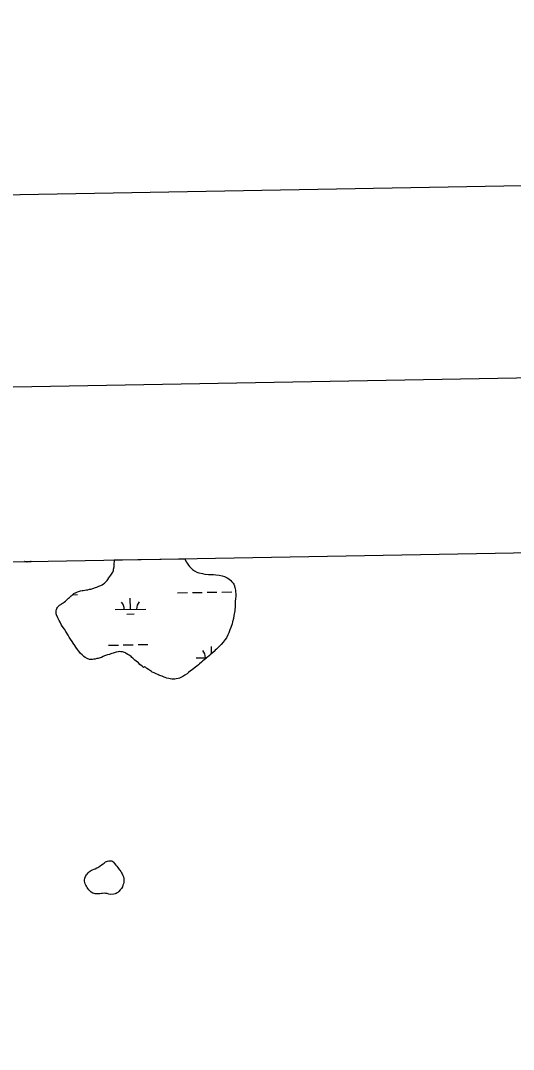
# Model space of a CAD drawing. Extents: x 3914892 to 3953151, y 242587 to 268572.
# Drawn here: x 3920446 to 3922051, y 264643 to 267989 of the extents above; entities that cross this region are included whole.
import ezdxf

# ---------------------------------------------------------------- set-up
doc = ezdxf.new("R2010")
doc.units = 0
for name, color, linetype in [('G-ANNO-NPLT', 7, 'Continuous'), ('V-ANNO-SYMB', 7, 'Continuous'), ('V-GRID-FRAM', 7, 'Continuous'), ('V-WETL-SWMP', 7, 'Continuous')]:
    doc.layers.add(name, color=color, linetype=linetype)

msp = doc.modelspace()

# ---------------------------------------------------------------- linework, layer by layer
at = {"layer": 'G-ANNO-NPLT'}
msp.add_lwpolyline([(3915907.3, 243169.8), (3952568.1, 243825.7), (3952135.8, 267988.5), (3915475, 267332.6)], close=True, dxfattribs=at)
at = {"layer": 'V-ANNO-SYMB'}
msp.add_lwpolyline([(3918645.8, 243844), (3951723.7, 244435.8), (3951313.8, 267348.7), (3918235.9, 266756.9), (3918645.8, 243844)], dxfattribs=at)
at = {"layer": 'V-GRID-FRAM'}
msp.add_lwpolyline([(3918836.6, 266200.2), (3950733.3, 266770.9), (3951066.5, 248591.3), (3919153.9, 248020.4), (3918836.6, 266200.2)], dxfattribs=at)
at = {"layer": 'V-WETL-SWMP'}
for p, q in [((3920459.4, 266229.3), (3920480.7, 266229.7)), ((3920460, 266229.2), (3920459.4, 266229.3)), ((3920464.2, 266228), (3920460, 266229.2)), ((3920467.7, 266227.9), (3920464.2, 266228)), ((3920471.6, 266228.5), (3920467.7, 266227.9)), ((3920475.1, 266228.7), (3920471.6, 266228.5)), ((3920479, 266229.3), (3920475.1, 266228.7)), ((3920480.7, 266229.7), (3920479, 266229.3)), ((3920750.4, 266212.7), (3920751.4, 266222.5)), ((3920751.4, 266234.5), (3920981.2, 266238.6)), ((3920751.6, 266229.5), (3920751.4, 266234.5)), ((3920751.4, 266222.5), (3920751.6, 266229.5)), ((3920981.2, 266238.6), (3920981.8, 266236.3)), ((3920981.8, 266236.3), (3920985.1, 266228.8)), ((3920985.1, 266228.8), (3920988.2, 266223.8)), ((3920988.2, 266223.8), (3920992.5, 266217.4)), ((3920992.5, 266217.4), (3920995.9, 266213.7)), ((3920737.1, 266180.4), (3920740.1, 266184.9)), ((3920740.1, 266184.9), (3920744.5, 266191.4)), ((3920744.5, 266191.4), (3920746.4, 266195.2)), ((3920746.4, 266195.2), (3920748.3, 266200.5)), ((3920748.3, 266200.5), (3920748.7, 266204.3)), ((3920748.7, 266204.3), (3920750.4, 266212.7)), ((3920995.9, 266213.7), (3921002.1, 266207.6)), ((3921002.1, 266207.6), (3921006.2, 266203.6)), ((3921006.2, 266203.6), (3921012.4, 266198.8)), ((3921012.4, 266198.8), (3921020, 266195.1)), ((3921020, 266195.1), (3921026.6, 266192.8)), ((3921026.6, 266192.8), (3921038.1, 266190)), ((3921038.1, 266190), (3921046.2, 266188.3)), ((3921046.2, 266188.3), (3921058.5, 266187.2)), ((3921058.5, 266187.2), (3921062.3, 266187.1)), ((3921062.3, 266187.1), (3921074.3, 266186.8)), ((3921074.3, 266186.8), (3921081.6, 266186.5)), ((3921081.6, 266186.5), (3921092.5, 266185.1)), ((3921092.5, 266185.1), (3921103, 266182.7)), ((3921103, 266182.7), (3921109.6, 266180.8)), ((3920694.2, 266146.5), (3920701.3, 266148.8)), ((3920701.3, 266148.8), (3920707.7, 266151.4)), ((3920707.7, 266151.4), (3920711.3, 266153.7)), ((3920711.3, 266153.7), (3920716.3, 266156.7)), ((3920716.3, 266156.7), (3920718.9, 266159.1)), ((3920718.9, 266159.1), (3920722.5, 266162.5)), ((3920722.5, 266162.5), (3920728.3, 266167.6)), ((3920728.3, 266167.6), (3920730.5, 266170.7)), ((3920730.5, 266170.7), (3920733.8, 266175.9)), ((3920733.8, 266175.9), (3920737.1, 266180.4)), ((3921109.6, 266180.8), (3921119.3, 266176.2)), ((3921119.3, 266176.2), (3921124.1, 266172.9)), ((3921124.1, 266172.9), (3921130.7, 266167.5)), ((3921130.7, 266167.5), (3921134.1, 266163.8)), ((3921134.1, 266163.8), (3921138.1, 266158.8)), ((3921138.1, 266158.8), (3921140.2, 266155.6)), ((3921140.2, 266155.6), (3921142.1, 266150.9)), ((3921142.1, 266150.9), (3921143.1, 266147.7)), ((3921143.1, 266147.7), (3921144.1, 266144.9)), ((3920605.6, 266112.6), (3920611.1, 266117.7)), ((3920611.1, 266117.7), (3920613.6, 266120.1)), ((3920613.6, 266120.1), (3920617.6, 266123.5)), ((3920615.2, 266121.5), (3920631.8, 266121.8)), ((3920617.6, 266123.5), (3920620.1, 266125.2)), ((3920620.1, 266125.2), (3920626.9, 266128.8)), ((3920626.9, 266128.8), (3920629.7, 266130.2)), ((3920629.7, 266130.2), (3920634.7, 266131.8)), ((3920634.7, 266131.8), (3920637.5, 266132.7)), ((3920637.5, 266132.7), (3920641.1, 266133.7)), ((3920641.1, 266133.7), (3920646.7, 266134.9)), ((3920646.7, 266134.9), (3920650.3, 266135.2)), ((3920650.3, 266135.2), (3920655.6, 266136.1)), ((3920655.6, 266136.1), (3920661.2, 266137.3)), ((3920661.2, 266137.3), (3920664.8, 266137.9)), ((3920664.8, 266137.9), (3920670.8, 266139.1)), ((3920670.8, 266139.1), (3920675, 266140.1)), ((3920675, 266140.1), (3920681.4, 266142)), ((3920681.4, 266142), (3920690, 266144.9)), ((3920690, 266144.9), (3920694.2, 266146.5)), ((3920957.6, 266127.6), (3920989.6, 266128.2)), ((3921005.6, 266128.5), (3921037.6, 266129.1)), ((3921053.6, 266129.4), (3921085.6, 266129.9)), ((3921101.6, 266130.2), (3921133.6, 266130.8)), ((3921144.1, 266144.9), (3921145, 266140.3)), ((3921145, 266140.3), (3921145.9, 266136.8)), ((3921145.9, 266136.8), (3921146.4, 266130.1)), ((3921146.7, 266117), (3921146.1, 266107.6)), ((3921146.4, 266130.1), (3921146.6, 266125.5)), ((3921146.6, 266125.5), (3921146.7, 266117)), ((3920565.9, 266079.7), (3920567.4, 266082.5)), ((3920567.4, 266082.5), (3920570.3, 266085.5)), ((3920570.3, 266085.5), (3920572.9, 266087.6)), ((3920572.9, 266087.6), (3920576.8, 266089.6)), ((3920576.8, 266089.6), (3920579.3, 266091.6)), ((3920579.3, 266091.6), (3920582.9, 266093.9)), ((3920582.9, 266093.9), (3920585.4, 266095.6)), ((3920585.4, 266095.6), (3920588.3, 266097.7)), ((3920588.3, 266097.7), (3920591.9, 266100.7)), ((3920591.9, 266100.7), (3920594.4, 266103.1)), ((3920594.4, 266103.1), (3920598.4, 266106.1)), ((3920598.4, 266106.1), (3920602.7, 266109.9)), ((3920602.7, 266109.9), (3920605.6, 266112.6)), ((3920804, 266074.1), (3920803.3, 266110.1)), ((3921144.6, 266082.3), (3921144, 266072.1)), ((3921144.8, 266089.7), (3921144.6, 266082.3)), ((3921145.2, 266100.5), (3921144.8, 266089.7)), ((3921146.1, 266107.6), (3921145.2, 266100.5)), ((3920561.6, 266062.9), (3920561.7, 266066.1)), ((3920562.2, 266059.8), (3920561.6, 266062.9)), ((3920561.7, 266066.1), (3920562.1, 266069.6)), ((3920562.1, 266069.6), (3920562.9, 266073.1)), ((3920563.1, 266056.6), (3920562.2, 266059.8)), ((3920562.9, 266073.1), (3920564.4, 266076.2)), ((3920567.7, 266046.2), (3920563.1, 266056.6)), ((3920564.4, 266076.2), (3920565.9, 266079.7)), ((3920754, 266073.3), (3920854, 266075)), ((3920792.2, 266058.5), (3920816.2, 266058.9)), ((3921140.9, 266053.5), (3921139.3, 266044.1)), ((3921143.9, 266068.6), (3921140.9, 266053.5)), ((3921144, 266072.1), (3921143.9, 266068.6)), ((3920572, 266037.3), (3920567.7, 266046.2)), ((3920574.7, 266031.9), (3920572, 266037.3)), ((3920578.7, 266024.4), (3920574.7, 266031.9)), ((3920582.1, 266019.4), (3920578.7, 266024.4)), ((3920588.8, 266009.4), (3920582.1, 266019.4)), ((3921130.6, 266014.8), (3921127.9, 266007.5)), ((3921134.5, 266026.3), (3921130.6, 266014.8)), ((3921136.5, 266033.3), (3921134.5, 266026.3)), ((3921139.3, 266044.1), (3921136.5, 266033.3)), ((3920593.8, 266001.8), (3920588.8, 266009.4)), ((3920600.9, 265990.3), (3920593.8, 266001.8)), ((3920604.9, 265983.2), (3920600.9, 265990.3)), ((3920608.6, 265977.5), (3920604.9, 265983.2)), ((3921116.3, 265981.8), (3921112.2, 265975.6)), ((3921120.8, 265990.8), (3921116.3, 265981.8)), ((3921123.8, 265997.1), (3921120.8, 265990.8)), ((3921127.9, 266007.5), (3921123.8, 265997.1)), ((3920614, 265969.2), (3920608.6, 265977.5)), ((3920617.7, 265963.8), (3920614, 265969.2)), ((3920623.1, 265955.9), (3920617.7, 265963.8)), ((3920626.4, 265950.9), (3920623.1, 265955.9)), ((3920631.1, 265943), (3920626.4, 265950.9)), ((3920732.6, 265957.4), (3920764.6, 265958)), ((3920780.6, 265958.3), (3920812.6, 265958.9)), ((3920828.6, 265959.1), (3920860.6, 265959.7)), ((3921068, 265930.3), (3921067.6, 265953)), ((3921088.2, 265948.9), (3921083.8, 265944.8)), ((3921095.1, 265955.4), (3921088.2, 265948.9)), ((3921099.4, 265959.8), (3921095.1, 265955.4)), ((3921106, 265967.4), (3921099.4, 265959.8)), ((3921112.2, 265975.6), (3921106, 265967.4)), ((3920634.5, 265939), (3920631.1, 265943)), ((3920638.6, 265933.6), (3920634.5, 265939)), ((3920641.6, 265930.4), (3920638.6, 265933.6)), ((3920646.4, 265925.7), (3920641.6, 265930.4)), ((3920651.9, 265920.6), (3920646.4, 265925.7)), ((3920656, 265917.6), (3920651.9, 265920.6)), ((3920663, 265914.3), (3920656, 265917.6)), ((3920670.9, 265911.2), (3920663, 265914.3)), ((3920694.6, 265913.7), (3920689.3, 265912.4)), ((3920698.8, 265914.6), (3920694.6, 265913.7)), ((3920704.9, 265916.5), (3920698.8, 265914.6)), ((3920709.1, 265917.8), (3920704.9, 265916.5)), ((3920715.6, 265920.8), (3920709.1, 265917.8)), ((3920719.5, 265922.7), (3920715.6, 265920.8)), ((3920725.5, 265924.7), (3920719.5, 265922.7)), ((3920729.4, 265925.6), (3920725.5, 265924.7)), ((3920735.8, 265927.5), (3920729.4, 265925.6)), ((3920740.4, 265929.2), (3920735.8, 265927.5)), ((3920750.4, 265932.7), (3920740.4, 265929.2)), ((3920757.5, 265934.3), (3920750.4, 265932.7)), ((3920763.8, 265935.8), (3920757.5, 265934.3)), ((3920767.4, 265936.4), (3920763.8, 265935.8)), ((3920772.7, 265936.3), (3920767.4, 265936.4)), ((3920778.3, 265935.4), (3920772.7, 265936.3)), ((3920781.7, 265934.2), (3920778.3, 265935.4)), ((3920787.3, 265932), (3920781.7, 265934.2)), ((3920790.4, 265930.1), (3920787.3, 265932)), ((3920795.9, 265927.1), (3920790.4, 265930.1)), ((3920800.1, 265924.9), (3920795.9, 265927.1)), ((3920805.9, 265920.5), (3920800.1, 265924.9)), ((3920808.7, 265917.2), (3920805.9, 265920.5)), ((3920811.7, 265914.7), (3920808.7, 265917.2)), ((3920818.3, 265908.9), (3920811.7, 265914.7)), ((3921018.3, 265916.1), (3921052.9, 265916.7)), ((3921052, 265915.9), (3921047, 265911.8)), ((3921054.9, 265918.6), (3921052, 265915.9)), ((3921060, 265923), (3921054.9, 265918.6)), ((3921063.6, 265926.1), (3921060, 265923)), ((3921069.7, 265931.9), (3921063.6, 265926.1)), ((3921076.2, 265937.3), (3921069.7, 265931.9)), ((3921080.2, 265941.1), (3921076.2, 265937.3)), ((3921083.8, 265944.8), (3921080.2, 265941.1)), ((3920674.8, 265910.7), (3920670.9, 265911.2)), ((3920680.4, 265910.9), (3920674.8, 265910.7)), ((3920684.3, 265911.5), (3920680.4, 265910.9)), ((3920689.3, 265912.4), (3920684.3, 265911.5)), ((3920822.7, 265905.6), (3920818.3, 265908.9)), ((3920829.9, 265899.7), (3920822.7, 265905.6)), ((3920834.7, 265895), (3920829.9, 265899.7)), ((3920842.3, 265889.1), (3920834.7, 265895)), ((3920846.7, 265885.1), (3920842.3, 265889.1)), ((3920849.2, 265886.8), (3920846.7, 265885.1)), ((3920853.8, 265884.9), (3920849.2, 265886.8)), ((3920857.5, 265882), (3920853.8, 265884.9)), ((3920862.4, 265878.3), (3920857.5, 265882)), ((3921010.9, 265882.3), (3921004.4, 265876.9)), ((3921015.2, 265885.7), (3921010.9, 265882.3)), ((3921019.6, 265889.1), (3921015.2, 265885.7)), ((3921025.3, 265893.8), (3921019.6, 265889.1)), ((3921028.9, 265897.2), (3921025.3, 265893.8)), ((3921034.7, 265902), (3921028.9, 265897.2)), ((3921038.7, 265905), (3921034.7, 265902)), ((3921043.7, 265909.4), (3921038.7, 265905)), ((3921047, 265911.8), (3921043.7, 265909.4)), ((3920865.8, 265876.1), (3920862.4, 265878.3)), ((3920868.9, 265873.9), (3920865.8, 265876.1)), ((3920872.4, 265871.7), (3920868.9, 265873.9)), ((3920875.1, 265870.2), (3920872.4, 265871.7)), ((3920881, 265867.2), (3920875.1, 265870.2)), ((3920887.6, 265864.2), (3920881, 265867.2)), ((3920893.2, 265862.3), (3920887.6, 265864.2)), ((3920896.6, 265860.4), (3920893.2, 265862.3)), ((3920902.5, 265858.1), (3920896.6, 265860.4)), ((3920907.4, 265856.2), (3920902.5, 265858.1)), ((3920913.7, 265853.9), (3920907.4, 265856.2)), ((3920917.1, 265852.4), (3920913.7, 265853.9)), ((3920922.7, 265850.5), (3920917.1, 265852.4)), ((3920928.7, 265848.9), (3920922.7, 265850.5)), ((3920933.2, 265847.7), (3920928.7, 265848.9)), ((3920938.1, 265847.2), (3920933.2, 265847.7)), ((3920942.3, 265847.1), (3920938.1, 265847.2)), ((3920948.3, 265847.3), (3920942.3, 265847.1)), ((3920952.5, 265847.5), (3920948.3, 265847.3)), ((3920959.3, 265849), (3920952.5, 265847.5)), ((3920963.5, 265850.3), (3920959.3, 265849)), ((3920970.3, 265852.9), (3920963.5, 265850.3)), ((3920974.2, 265855.6), (3920970.3, 265852.9)), ((3920980.7, 265859.6), (3920974.2, 265855.6)), ((3920988.2, 265864.7), (3920980.7, 265859.6)), ((3920992.9, 265868.4), (3920988.2, 265864.7)), ((3920999.7, 265873.5), (3920992.9, 265868.4)), ((3921004.4, 265876.9), (3920999.7, 265873.5))]:
    msp.add_line(p, q, dxfattribs=at)
msp.add_lwpolyline([(3920739.2, 265146.6), (3920733.9, 265148.1), (3920728, 265149.4), (3920724.1, 265149.8), (3920720.1, 265150.5), (3920712.7, 265150), (3920709.2, 265149.6), (3920703.9, 265149), (3920698.4, 265148.7), (3920694.5, 265148.3), (3920689.1, 265149), (3920685.6, 265149.6), (3920681.4, 265151.1), (3920675.6, 265154.7), (3920671.8, 265158.5), (3920668.9, 265161.5), (3920664.7, 265166.6), (3920663, 265169.3), (3920660.3, 265173.6), (3920658.6, 265176.8), (3920656.3, 265181.8), (3920655.4, 265185.2), (3920654.3, 265189.6), (3920653.9, 265193.8), (3920655.3, 265199.4), (3920657.6, 265205.1), (3920660.3, 265210.2), (3920662.6, 265213.3), (3920666.2, 265217.5), (3920670.9, 265221.6), (3920677.2, 265225.7), (3920680.4, 265227), (3920685.9, 265228.9), (3920689.4, 265230.4), (3920694.5, 265233.2), (3920697.5, 265234.9), (3920700.5, 265236.6), (3920704.5, 265238.9), (3920710, 265242.6), (3920714.9, 265246.1), (3920717.8, 265248.3), (3920723.2, 265252.4), (3920728.9, 265255), (3920733.5, 265256), (3920738.1, 265256.5), (3920742.8, 265255.7), (3920746.3, 265253.8), (3920748.5, 265251.6), (3920752.2, 265247.7), (3920756.8, 265242.4), (3920759.5, 265239), (3920762.9, 265234.1), (3920767.5, 265228.2), (3920769.5, 265225.9), (3920772.4, 265221.5), (3920775.2, 265216.9), (3920776.9, 265213.5), (3920779.4, 265208.3), (3920780.8, 265204.4), (3920782.1, 265198.7), (3920782.7, 265195.6), (3920782.8, 265189.8), (3920782.4, 265185.9), (3920781.2, 265181), (3920779.6, 265176.5), (3920777.5, 265171.4), (3920774.8, 265166.6), (3920770.9, 265161.8), (3920766.2, 265156.7), (3920762.8, 265153.6), (3920760.2, 265151.7), (3920757, 265150.1), (3920753.6, 265148.8), (3920750.1, 265148)], close=True, dxfattribs=at)
for centre, start, end in [((3920748.7, 266073.6), 0.2532, 41.7968), ((3920859.2, 266075.6), 140.2532, 181.7968), ((3921013, 265916.5), 0.2532, 41.7968)]:
    msp.add_arc(centre, 35.2, start, end, dxfattribs=at)

doc.saveas('drawing.dxf')
